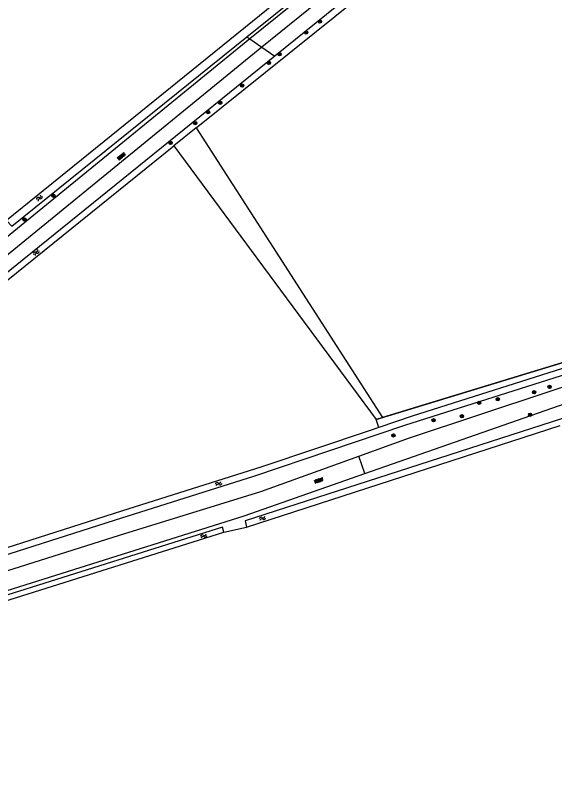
# Model space of a CAD drawing. Extents: x 135999 to 138000, y 396000 to 398501.
# Drawn here: x 137389.8 to 137521.3, y 396210.7 to 396399.8 of the extents above; entities that cross this region are included whole.
import ezdxf

# ---------------------------------------------------------------- set-up
doc = ezdxf.new("R2010")
doc.units = 0
for name, color, linetype in [('gg-afsc-lijn draadraster', 7, 'Continuous'), ('gg-knt-onverhard', 7, 'Continuous'), ('gg-kntw-bovenkant insteek waterloop', 7, 'Continuous'), ('gt-grn-groengrens', 7, 'Continuous'), ('gt-grn-weggrens', 7, 'Continuous'), ('gt-symb-boom', 7, 'Continuous'), ('gt-symb-overige verharding', 7, 'Continuous'), ('gt-symb-watersymbool', 7, 'Continuous'), ('gx-grn-maaiveld', 7, 'Continuous')]:
    doc.layers.add(name, color=color, linetype=linetype)

# ---------------------------------------------------------------- blocks, each defined once
blk = doc.blocks.new('gt0-BOOM')
at = {"layer": 'gt-symb-boom'}
for radius in [0.4, 0.2]:
    blk.add_circle((0, 0), radius, dxfattribs=at)
blk = doc.blocks.new('gt0-WA')
at = {"layer": 'gt-symb-watersymbool'}
for centre, start, end in [((-0.32, 0.02), 28.0725, 151.9275), ((0.43, 0.42), 208.0725, 331.9275), ((-0.32, -0.43), 28.0725, 151.9275), ((0.43, -0.03), 208.0725, 331.9275)]:
    blk.add_arc(centre, 0.425, start, end, dxfattribs=at)
blk = doc.blocks.new('gt0-OVH')
at = {"layer": 'gt-symb-overige verharding'}
for points in [[(-0.97, 0.3), (-0.97, 0.31), (-0.96, 0.32), (-0.97, 0.33), (-0.97, 0.34), (-0.98, 0.35), (-0.99, 0.35), (-1, 0.36), (-1.01, 0.35), (-1.02, 0.35), (-1.03, 0.34), (-1.03, 0.33), (-1.04, 0.32), (-1.03, 0.31), (-1.03, 0.3), (-1.02, 0.29), (-1.01, 0.29), (-1, 0.28), (-0.99, 0.29), (-0.98, 0.29)], [(-0.87, 0.11), (-0.87, 0.12), (-0.86, 0.13), (-0.87, 0.14), (-0.87, 0.15), (-0.88, 0.16), (-0.89, 0.16), (-0.9, 0.16), (-0.91, 0.16), (-0.92, 0.16), (-0.93, 0.15), (-0.93, 0.14), (-0.94, 0.13), (-0.93, 0.12), (-0.93, 0.11), (-0.92, 0.1), (-0.91, 0.09), (-0.9, 0.09), (-0.89, 0.09), (-0.88, 0.1)], [(-0.77, 0.3), (-0.77, 0.31), (-0.76, 0.32), (-0.77, 0.33), (-0.77, 0.34), (-0.78, 0.35), (-0.79, 0.35), (-0.8, 0.36), (-0.81, 0.35), (-0.82, 0.35), (-0.83, 0.34), (-0.83, 0.33), (-0.84, 0.32), (-0.83, 0.31), (-0.83, 0.3), (-0.82, 0.29), (-0.81, 0.29), (-0.8, 0.28), (-0.79, 0.29), (-0.78, 0.29)], [(-0.67, 0.11), (-0.67, 0.12), (-0.66, 0.13), (-0.67, 0.14), (-0.67, 0.15), (-0.68, 0.16), (-0.69, 0.16), (-0.7, 0.16), (-0.71, 0.16), (-0.72, 0.16), (-0.73, 0.15), (-0.73, 0.14), (-0.74, 0.13), (-0.73, 0.12), (-0.73, 0.11), (-0.72, 0.1), (-0.71, 0.09), (-0.7, 0.09), (-0.69, 0.09), (-0.68, 0.1)], [(-0.57, 0.3), (-0.57, 0.31), (-0.56, 0.32), (-0.57, 0.33), (-0.57, 0.34), (-0.58, 0.35), (-0.59, 0.35), (-0.6, 0.36), (-0.61, 0.35), (-0.62, 0.35), (-0.63, 0.34), (-0.63, 0.33), (-0.64, 0.32), (-0.63, 0.31), (-0.63, 0.3), (-0.62, 0.29), (-0.61, 0.29), (-0.6, 0.28), (-0.59, 0.29), (-0.58, 0.29)], [(-0.47, 0.11), (-0.47, 0.12), (-0.46, 0.13), (-0.47, 0.14), (-0.47, 0.15), (-0.48, 0.16), (-0.49, 0.16), (-0.5, 0.16), (-0.51, 0.16), (-0.52, 0.16), (-0.53, 0.15), (-0.53, 0.14), (-0.54, 0.13), (-0.53, 0.12), (-0.53, 0.11), (-0.52, 0.1), (-0.51, 0.09), (-0.5, 0.09), (-0.49, 0.09), (-0.48, 0.1)], [(-0.37, 0.3), (-0.37, 0.31), (-0.36, 0.32), (-0.37, 0.33), (-0.37, 0.34), (-0.38, 0.35), (-0.39, 0.35), (-0.4, 0.36), (-0.41, 0.35), (-0.42, 0.35), (-0.43, 0.34), (-0.43, 0.33), (-0.44, 0.32), (-0.43, 0.31), (-0.43, 0.3), (-0.42, 0.29), (-0.41, 0.29), (-0.4, 0.28), (-0.39, 0.29), (-0.38, 0.29)], [(-0.27, 0.11), (-0.27, 0.12), (-0.26, 0.13), (-0.27, 0.14), (-0.27, 0.15), (-0.28, 0.16), (-0.29, 0.16), (-0.3, 0.16), (-0.31, 0.16), (-0.32, 0.16), (-0.33, 0.15), (-0.33, 0.14), (-0.34, 0.13), (-0.33, 0.12), (-0.33, 0.11), (-0.32, 0.1), (-0.31, 0.09), (-0.3, 0.09), (-0.29, 0.09), (-0.28, 0.1)], [(-0.17, 0.3), (-0.17, 0.31), (-0.16, 0.32), (-0.17, 0.33), (-0.17, 0.34), (-0.18, 0.35), (-0.19, 0.35), (-0.2, 0.36), (-0.21, 0.35), (-0.22, 0.35), (-0.23, 0.34), (-0.23, 0.33), (-0.24, 0.32), (-0.23, 0.31), (-0.23, 0.3), (-0.22, 0.29), (-0.21, 0.29), (-0.2, 0.28), (-0.19, 0.29), (-0.18, 0.29)], [(-0.07, 0.11), (-0.07, 0.12), (-0.06, 0.13), (-0.07, 0.14), (-0.07, 0.15), (-0.08, 0.16), (-0.09, 0.16), (-0.1, 0.16), (-0.11, 0.16), (-0.12, 0.16), (-0.13, 0.15), (-0.13, 0.14), (-0.14, 0.13), (-0.13, 0.12), (-0.13, 0.11), (-0.12, 0.1), (-0.11, 0.09), (-0.1, 0.09), (-0.09, 0.09), (-0.08, 0.1)], [(0.03, 0.3), (0.03, 0.31), (0.04, 0.32), (0.03, 0.33), (0.03, 0.34), (0.02, 0.35), (0.01, 0.35), (0, 0.36), (-0.01, 0.35), (-0.02, 0.35), (-0.03, 0.34), (-0.03, 0.33), (-0.04, 0.32), (-0.03, 0.31), (-0.03, 0.3), (-0.02, 0.29), (-0.01, 0.29), (0, 0.28), (0.01, 0.29), (0.02, 0.29)], [(0.13, 0.11), (0.13, 0.12), (0.14, 0.13), (0.13, 0.14), (0.13, 0.15), (0.12, 0.16), (0.11, 0.16), (0.1, 0.16), (0.09, 0.16), (0.08, 0.16), (0.07, 0.15), (0.07, 0.14), (0.06, 0.13), (0.07, 0.12), (0.07, 0.11), (0.08, 0.1), (0.09, 0.09), (0.1, 0.09), (0.11, 0.09), (0.12, 0.1)], [(0.23, 0.3), (0.23, 0.31), (0.24, 0.32), (0.23, 0.33), (0.23, 0.34), (0.22, 0.35), (0.21, 0.35), (0.2, 0.36), (0.19, 0.35), (0.18, 0.35), (0.17, 0.34), (0.17, 0.33), (0.16, 0.32), (0.17, 0.31), (0.17, 0.3), (0.18, 0.29), (0.19, 0.29), (0.2, 0.28), (0.21, 0.29), (0.22, 0.29)], [(0.33, 0.11), (0.33, 0.12), (0.34, 0.13), (0.33, 0.14), (0.33, 0.15), (0.32, 0.16), (0.31, 0.16), (0.3, 0.16), (0.29, 0.16), (0.28, 0.16), (0.27, 0.15), (0.27, 0.14), (0.26, 0.13), (0.27, 0.12), (0.27, 0.11), (0.28, 0.1), (0.29, 0.09), (0.3, 0.09), (0.31, 0.09), (0.32, 0.1)], [(0.43, 0.3), (0.43, 0.31), (0.44, 0.32), (0.43, 0.33), (0.43, 0.34), (0.42, 0.35), (0.41, 0.35), (0.4, 0.36), (0.39, 0.35), (0.38, 0.35), (0.37, 0.34), (0.37, 0.33), (0.36, 0.32), (0.37, 0.31), (0.37, 0.3), (0.38, 0.29), (0.39, 0.29), (0.4, 0.28), (0.41, 0.29), (0.42, 0.29)], [(0.53, 0.11), (0.53, 0.12), (0.54, 0.13), (0.53, 0.14), (0.53, 0.15), (0.52, 0.16), (0.51, 0.16), (0.5, 0.16), (0.49, 0.16), (0.48, 0.16), (0.47, 0.15), (0.47, 0.14), (0.46, 0.13), (0.47, 0.12), (0.47, 0.11), (0.48, 0.1), (0.49, 0.09), (0.5, 0.09), (0.51, 0.09), (0.52, 0.1)], [(0.63, 0.3), (0.63, 0.31), (0.64, 0.32), (0.63, 0.33), (0.63, 0.34), (0.62, 0.35), (0.61, 0.35), (0.6, 0.36), (0.59, 0.35), (0.58, 0.35), (0.57, 0.34), (0.57, 0.33), (0.56, 0.32), (0.57, 0.31), (0.57, 0.3), (0.58, 0.29), (0.59, 0.29), (0.6, 0.28), (0.61, 0.29), (0.62, 0.29)], [(0.73, 0.11), (0.73, 0.12), (0.74, 0.13), (0.73, 0.14), (0.73, 0.15), (0.72, 0.16), (0.71, 0.16), (0.7, 0.16), (0.69, 0.16), (0.68, 0.16), (0.67, 0.15), (0.67, 0.14), (0.66, 0.13), (0.67, 0.12), (0.67, 0.11), (0.68, 0.1), (0.69, 0.09), (0.7, 0.09), (0.71, 0.09), (0.72, 0.1)], [(0.83, 0.3), (0.83, 0.31), (0.84, 0.32), (0.83, 0.33), (0.83, 0.34), (0.82, 0.35), (0.81, 0.35), (0.8, 0.36), (0.79, 0.35), (0.78, 0.35), (0.77, 0.34), (0.77, 0.33), (0.76, 0.32), (0.77, 0.31), (0.77, 0.3), (0.78, 0.29), (0.79, 0.29), (0.8, 0.28), (0.81, 0.29), (0.82, 0.29)], [(0.93, 0.11), (0.93, 0.12), (0.94, 0.13), (0.93, 0.14), (0.93, 0.15), (0.92, 0.16), (0.91, 0.16), (0.9, 0.16), (0.89, 0.16), (0.88, 0.16), (0.87, 0.15), (0.87, 0.14), (0.86, 0.13), (0.87, 0.12), (0.87, 0.11), (0.88, 0.1), (0.89, 0.09), (0.9, 0.09), (0.91, 0.09), (0.92, 0.1)], [(1.03, 0.3), (1.03, 0.31), (1.04, 0.32), (1.03, 0.33), (1.03, 0.34), (1.02, 0.35), (1.01, 0.35), (1, 0.36), (0.99, 0.35), (0.98, 0.35), (0.97, 0.34), (0.97, 0.33), (0.96, 0.32), (0.97, 0.31), (0.97, 0.3), (0.98, 0.29), (0.99, 0.29), (1, 0.28), (1.01, 0.29), (1.02, 0.29)], [(-0.97, -0.14), (-0.97, -0.13), (-0.96, -0.12), (-0.97, -0.11), (-0.97, -0.1), (-0.98, -0.09), (-0.99, -0.09), (-1, -0.08), (-1.01, -0.09), (-1.02, -0.09), (-1.03, -0.1), (-1.03, -0.11), (-1.04, -0.12), (-1.03, -0.13), (-1.03, -0.14), (-1.02, -0.15), (-1.01, -0.15), (-1, -0.16), (-0.99, -0.15), (-0.98, -0.15)], [(-0.87, -0.33), (-0.87, -0.32), (-0.86, -0.31), (-0.87, -0.3), (-0.87, -0.29), (-0.88, -0.28), (-0.89, -0.28), (-0.9, -0.28), (-0.91, -0.28), (-0.92, -0.28), (-0.93, -0.29), (-0.93, -0.3), (-0.94, -0.31), (-0.93, -0.32), (-0.93, -0.33), (-0.92, -0.34), (-0.91, -0.35), (-0.9, -0.35), (-0.89, -0.35), (-0.88, -0.34)], [(-0.77, -0.14), (-0.77, -0.13), (-0.76, -0.12), (-0.77, -0.11), (-0.77, -0.1), (-0.78, -0.09), (-0.79, -0.09), (-0.8, -0.08), (-0.81, -0.09), (-0.82, -0.09), (-0.83, -0.1), (-0.83, -0.11), (-0.84, -0.12), (-0.83, -0.13), (-0.83, -0.14), (-0.82, -0.15), (-0.81, -0.15), (-0.8, -0.16), (-0.79, -0.15), (-0.78, -0.15)], [(-0.67, -0.33), (-0.67, -0.32), (-0.66, -0.31), (-0.67, -0.3), (-0.67, -0.29), (-0.68, -0.28), (-0.69, -0.28), (-0.7, -0.28), (-0.71, -0.28), (-0.72, -0.28), (-0.73, -0.29), (-0.73, -0.3), (-0.74, -0.31), (-0.73, -0.32), (-0.73, -0.33), (-0.72, -0.34), (-0.71, -0.35), (-0.7, -0.35), (-0.69, -0.35), (-0.68, -0.34)], [(-0.57, -0.14), (-0.57, -0.13), (-0.56, -0.12), (-0.57, -0.11), (-0.57, -0.1), (-0.58, -0.09), (-0.59, -0.09), (-0.6, -0.08), (-0.61, -0.09), (-0.62, -0.09), (-0.63, -0.1), (-0.63, -0.11), (-0.64, -0.12), (-0.63, -0.13), (-0.63, -0.14), (-0.62, -0.15), (-0.61, -0.15), (-0.6, -0.16), (-0.59, -0.15), (-0.58, -0.15)], [(-0.47, -0.33), (-0.47, -0.32), (-0.46, -0.31), (-0.47, -0.3), (-0.47, -0.29), (-0.48, -0.28), (-0.49, -0.28), (-0.5, -0.28), (-0.51, -0.28), (-0.52, -0.28), (-0.53, -0.29), (-0.53, -0.3), (-0.54, -0.31), (-0.53, -0.32), (-0.53, -0.33), (-0.52, -0.34), (-0.51, -0.35), (-0.5, -0.35), (-0.49, -0.35), (-0.48, -0.34)], [(-0.37, -0.14), (-0.37, -0.13), (-0.36, -0.12), (-0.37, -0.11), (-0.37, -0.1), (-0.38, -0.09), (-0.39, -0.09), (-0.4, -0.08), (-0.41, -0.09), (-0.42, -0.09), (-0.43, -0.1), (-0.43, -0.11), (-0.44, -0.12), (-0.43, -0.13), (-0.43, -0.14), (-0.42, -0.15), (-0.41, -0.15), (-0.4, -0.16), (-0.39, -0.15), (-0.38, -0.15)], [(-0.27, -0.33), (-0.27, -0.32), (-0.26, -0.31), (-0.27, -0.3), (-0.27, -0.29), (-0.28, -0.28), (-0.29, -0.28), (-0.3, -0.28), (-0.31, -0.28), (-0.32, -0.28), (-0.33, -0.29), (-0.33, -0.3), (-0.34, -0.31), (-0.33, -0.32), (-0.33, -0.33), (-0.32, -0.34), (-0.31, -0.35), (-0.3, -0.35), (-0.29, -0.35), (-0.28, -0.34)], [(-0.17, -0.14), (-0.17, -0.13), (-0.16, -0.12), (-0.17, -0.11), (-0.17, -0.1), (-0.18, -0.09), (-0.19, -0.09), (-0.2, -0.08), (-0.21, -0.09), (-0.22, -0.09), (-0.23, -0.1), (-0.23, -0.11), (-0.24, -0.12), (-0.23, -0.13), (-0.23, -0.14), (-0.22, -0.15), (-0.21, -0.15), (-0.2, -0.16), (-0.19, -0.15), (-0.18, -0.15)], [(-0.07, -0.33), (-0.07, -0.32), (-0.06, -0.31), (-0.07, -0.3), (-0.07, -0.29), (-0.08, -0.28), (-0.09, -0.28), (-0.1, -0.28), (-0.11, -0.28), (-0.12, -0.28), (-0.13, -0.29), (-0.13, -0.3), (-0.14, -0.31), (-0.13, -0.32), (-0.13, -0.33), (-0.12, -0.34), (-0.11, -0.35), (-0.1, -0.35), (-0.09, -0.35), (-0.08, -0.34)], [(0.03, -0.14), (0.03, -0.13), (0.04, -0.12), (0.03, -0.11), (0.03, -0.1), (0.02, -0.09), (0.01, -0.09), (0, -0.08), (-0.01, -0.09), (-0.02, -0.09), (-0.03, -0.1), (-0.03, -0.11), (-0.04, -0.12), (-0.03, -0.13), (-0.03, -0.14), (-0.02, -0.15), (-0.01, -0.15), (0, -0.16), (0.01, -0.15), (0.02, -0.15)], [(0.13, -0.33), (0.13, -0.32), (0.14, -0.31), (0.13, -0.3), (0.13, -0.29), (0.12, -0.28), (0.11, -0.28), (0.1, -0.28), (0.09, -0.28), (0.08, -0.28), (0.07, -0.29), (0.07, -0.3), (0.06, -0.31), (0.07, -0.32), (0.07, -0.33), (0.08, -0.34), (0.09, -0.35), (0.1, -0.35), (0.11, -0.35), (0.12, -0.34)], [(0.23, -0.14), (0.23, -0.13), (0.24, -0.12), (0.23, -0.11), (0.23, -0.1), (0.22, -0.09), (0.21, -0.09), (0.2, -0.08), (0.19, -0.09), (0.18, -0.09), (0.17, -0.1), (0.17, -0.11), (0.16, -0.12), (0.17, -0.13), (0.17, -0.14), (0.18, -0.15), (0.19, -0.15), (0.2, -0.16), (0.21, -0.15), (0.22, -0.15)], [(0.33, -0.33), (0.33, -0.32), (0.34, -0.31), (0.33, -0.3), (0.33, -0.29), (0.32, -0.28), (0.31, -0.28), (0.3, -0.28), (0.29, -0.28), (0.28, -0.28), (0.27, -0.29), (0.27, -0.3), (0.26, -0.31), (0.27, -0.32), (0.27, -0.33), (0.28, -0.34), (0.29, -0.35), (0.3, -0.35), (0.31, -0.35), (0.32, -0.34)], [(0.43, -0.14), (0.43, -0.13), (0.44, -0.12), (0.43, -0.11), (0.43, -0.1), (0.42, -0.09), (0.41, -0.09), (0.4, -0.08), (0.39, -0.09), (0.38, -0.09), (0.37, -0.1), (0.37, -0.11), (0.36, -0.12), (0.37, -0.13), (0.37, -0.14), (0.38, -0.15), (0.39, -0.15), (0.4, -0.16), (0.41, -0.15), (0.42, -0.15)], [(0.53, -0.33), (0.53, -0.32), (0.54, -0.31), (0.53, -0.3), (0.53, -0.29), (0.52, -0.28), (0.51, -0.28), (0.5, -0.28), (0.49, -0.28), (0.48, -0.28), (0.47, -0.29), (0.47, -0.3), (0.46, -0.31), (0.47, -0.32), (0.47, -0.33), (0.48, -0.34), (0.49, -0.35), (0.5, -0.35), (0.51, -0.35), (0.52, -0.34)], [(0.63, -0.14), (0.63, -0.13), (0.64, -0.12), (0.63, -0.11), (0.63, -0.1), (0.62, -0.09), (0.61, -0.09), (0.6, -0.08), (0.59, -0.09), (0.58, -0.09), (0.57, -0.1), (0.57, -0.11), (0.56, -0.12), (0.57, -0.13), (0.57, -0.14), (0.58, -0.15), (0.59, -0.15), (0.6, -0.16), (0.61, -0.15), (0.62, -0.15)], [(0.73, -0.33), (0.73, -0.32), (0.74, -0.31), (0.73, -0.3), (0.73, -0.29), (0.72, -0.28), (0.71, -0.28), (0.7, -0.28), (0.69, -0.28), (0.68, -0.28), (0.67, -0.29), (0.67, -0.3), (0.66, -0.31), (0.67, -0.32), (0.67, -0.33), (0.68, -0.34), (0.69, -0.35), (0.7, -0.35), (0.71, -0.35), (0.72, -0.34)], [(0.83, -0.14), (0.83, -0.13), (0.84, -0.12), (0.83, -0.11), (0.83, -0.1), (0.82, -0.09), (0.81, -0.09), (0.8, -0.08), (0.79, -0.09), (0.78, -0.09), (0.77, -0.1), (0.77, -0.11), (0.76, -0.12), (0.77, -0.13), (0.77, -0.14), (0.78, -0.15), (0.79, -0.15), (0.8, -0.16), (0.81, -0.15), (0.82, -0.15)], [(0.93, -0.33), (0.93, -0.32), (0.94, -0.31), (0.93, -0.3), (0.93, -0.29), (0.92, -0.28), (0.91, -0.28), (0.9, -0.28), (0.89, -0.28), (0.88, -0.28), (0.87, -0.29), (0.87, -0.3), (0.86, -0.31), (0.87, -0.32), (0.87, -0.33), (0.88, -0.34), (0.89, -0.35), (0.9, -0.35), (0.91, -0.35), (0.92, -0.34)], [(1.03, -0.14), (1.03, -0.13), (1.04, -0.12), (1.03, -0.11), (1.03, -0.1), (1.02, -0.09), (1.01, -0.09), (1, -0.08), (0.99, -0.09), (0.98, -0.09), (0.97, -0.1), (0.97, -0.11), (0.96, -0.12), (0.97, -0.13), (0.97, -0.14), (0.98, -0.15), (0.99, -0.15), (1, -0.16), (1.01, -0.15), (1.02, -0.15)]]:
    blk.add_lwpolyline(points, close=True, dxfattribs=at)

msp = doc.modelspace()

# ---------------------------------------------------------------- linework, layer by layer
at = {"layer": 'gg-afsc-lijn draadraster'}
msp.add_line((137477.84, 396301.05), (137560.89, 396326.53), dxfattribs=at)
msp.add_lwpolyline([(137428.43, 396367.9), (137438.07, 396354.84), (137448.65, 396340.48), (137477.84, 396301.05)], dxfattribs=at)
at = {"layer": 'gg-knt-onverhard'}
for p, q in [((137446.97, 396394.03), (137311.17, 396283.2)), ((137449.92, 396392.01), (137313.08, 396280.33)), ((137475.02, 396287.88), (137558.75, 396317.22))]:
    msp.add_line(p, q, dxfattribs=at)
for points in [[(137579.93, 396500), (137556.64, 396481.35), (137528.08, 396458.82), (137483.07, 396422.14), (137469.02, 396411.9), (137464.02, 396407.94), (137446.97, 396394.03)], [(137585.42, 396500), (137558.54, 396478.48), (137529.98, 396455.95), (137484.97, 396419.28), (137470.92, 396409.03), (137465.92, 396405.07), (137449.92, 396392.01)], [(137473.58, 396292.1), (137485.95, 396296.55), (137554.15, 396319.21), (137555.29, 396319.59)], [(137242.22, 396215.39), (137334.36, 396247.25), (137415.18, 396272.78), (137449.62, 396283.47), (137473.58, 396292.1)], [(137231.73, 396208.99), (137335.7, 396242.93), (137445.61, 396277.57), (137475.02, 396287.88)]]:
    msp.add_lwpolyline(points, dxfattribs=at)
at = {"layer": 'gg-kntw-bovenkant insteek waterloop'}
for p, q in [((137481.1, 396425.51), (137387.58, 396349.7)), ((137254.39, 396227.76), (137428.43, 396367.9)), ((137446.14, 396274.78), (137522.75, 396299.6)), ((137478.49, 396299.12), (137476.38, 396298.41)), ((137315.91, 396234.3), (137440.62, 396273.53))]:
    msp.add_line(p, q, dxfattribs=at)
for points in [[(137446.24, 396394.53), (137479.62, 396421.43), (137537.48, 396468.24)], [(137491.46, 396418.65), (137490.52, 396420.1), (137453.09, 396389.83)], [(137387.58, 396349.7), (137388.86, 396348.28), (137446.24, 396394.53)], [(137453.09, 396389.83), (137336.35, 396295.42), (137314.75, 396278.07)], [(137251.28, 396223.62), (137260.32, 396226.35), (137333.17, 396250.64), (137413.9, 396276.5), (137448.18, 396287.29), (137484.84, 396299.66), (137526.4, 396312.91), (137552.5, 396321.51)], [(137563.14, 396314.2), (137445.81, 396276.29), (137446.14, 396274.78)], [(137528.15, 396315.11), (137486.59, 396301.86), (137478.49, 396299.12)], [(137476.38, 396298.41), (137449.93, 396289.49), (137415.65, 396278.7), (137334.92, 396252.83), (137262.07, 396228.55), (137255.17, 396226.46)], [(137440.62, 396273.53), (137440.33, 396274.78), (137315.59, 396235.44), (137315.91, 396234.3)]]:
    msp.add_lwpolyline(points, dxfattribs=at)
at = {"layer": 'gt-grn-groengrens'}
for p, q in [((137446.24, 396394.53), (137446.97, 396394.03)), ((137449.92, 396392.01), (137453.09, 396389.83)), ((137478.49, 396299.12), (137477.84, 396301.05)), ((137440.62, 396273.53), (137446.14, 396274.78))]:
    msp.add_line(p, q, dxfattribs=at)
at = {"layer": 'gt-grn-weggrens'}
for p, q in [((137446.97, 396394.03), (137449.92, 396392.01)), ((137475.02, 396287.88), (137473.58, 396292.1))]:
    msp.add_line(p, q, dxfattribs=at)
at = {"layer": 'gx-grn-maaiveld'}
for p, q in [((137433.89, 396372.3), (137480.19, 396409.58)), ((137433.89, 396372.3), (137428.43, 396367.9)), ((137433.89, 396372.3), (137479.39, 396301.52)), ((137538.43, 396319.64), (137479.39, 396301.52)), ((137479.39, 396301.52), (137477.84, 396301.05))]:
    msp.add_line(p, q, dxfattribs=at)

# ---------------------------------------------------------------- block references
at = {"layer": 'gt-symb-boom'}
for p in [(137464.09, 396398.28), (137460.72, 396395.59), (137454.23, 396390.3), (137451.64, 396388.2), (137445.08, 396382.66), (137439.73, 396378.45), (137436.77, 396376.16), (137433.65, 396373.5), (137427.61, 396368.65), (137399.02, 396355.74), (137391.97, 396349.92), (137520.15, 396309.03), (137507.49, 396306.03), (137516.36, 396307.73), (137502.92, 396305.14), (137515.39, 396302.22), (137491.82, 396300.88), (137498.74, 396301.87), (137482.02, 396297.18)]:
    msp.add_blockref('gt0-BOOM', p, dxfattribs=at)
at = {"layer": 'gt-symb-overige verharding'}
for p, rotation in [((137415.62, 396365.35), 39.07161457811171), ((137463.8, 396286.16), 19.32248237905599)]:
    msp.add_blockref('gt0-OVH', p, dxfattribs=dict(at, rotation=rotation))
at = {"layer": 'gt-symb-watersymbool'}
for p, rotation in [((137395.56, 396355.11), 51.984339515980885), ((137394.82, 396341.81), 51.98433951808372), ((137439.27, 396285.36), 25.027278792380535), ((137449.98, 396276.88), 25.027278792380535), ((137435.64, 396272.58), 25.027278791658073)]:
    msp.add_blockref('gt0-WA', p, dxfattribs=dict(at, rotation=rotation))

doc.saveas('drawing.dxf')
